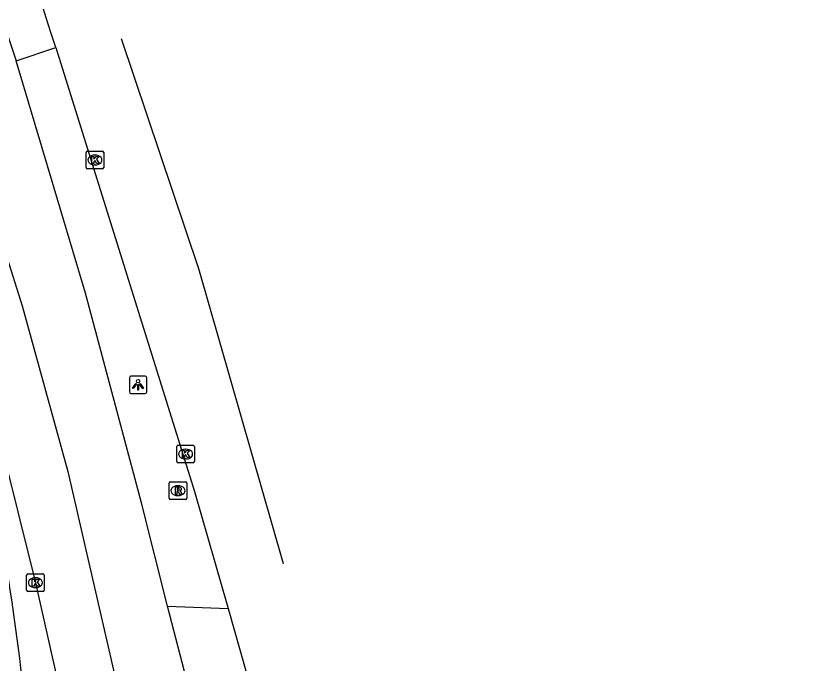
# Model space of a CAD drawing. Extents: x 161772 to 163123, y 383092 to 383917.
# Drawn here: x 163073.51 to 163119.54, y 383783.36 to 383820.28 of the extents above; entities that cross this region are included whole.
import ezdxf

# ---------------------------------------------------------------- set-up
doc = ezdxf.new("R2010")
doc.units = 0
for name, color, linetype in [('IMGEO_Berm_groen', 7, 'Continuous'), ('IMGEO_Berm_open', 7, 'Continuous'), ('IMGEO_Kolk', 7, 'Continuous'), ('IMGEO_Lichtpunt', 7, 'Continuous'), ('IMGEO_Rijbaan_lokaal_gesloten', 7, 'Continuous'), ('IMGEO_Rijbaan_regionaal_gesloten', 7, 'Continuous'), ('IMGEO_Rioolput', 7, 'Continuous')]:
    doc.layers.add(name, color=color, linetype=linetype)

msp = doc.modelspace()

# ---------------------------------------------------------------- linework, layer by layer
at = {"layer": 'IMGEO_Berm_groen'}
msp.add_lwpolyline([(163082.151, 383786.647), (163085.61, 383786.508)], dxfattribs=at)
at = {"layer": 'IMGEO_Berm_open'}
msp.add_lwpolyline([(163073.521, 383817.74), (163075.77, 383818.502)], dxfattribs=at)
at = {"layer": 'IMGEO_Kolk'}
for p, q in [((163077.505, 383811.655), (163077.505, 383812.507)), ((163077.58, 383812.581), (163078.432, 383812.581)), ((163077.993, 383812.361), (163078.018, 383812.361)), ((163078.506, 383812.507), (163078.506, 383811.655)), ((163078.016, 383811.801), (163077.991, 383811.801)), ((163078.432, 383811.581), (163077.58, 383811.581)), ((163082.678, 383794.89), (163082.678, 383795.742)), ((163082.753, 383795.816), (163083.605, 383795.816)), ((163083.166, 383795.596), (163083.191, 383795.596)), ((163083.679, 383795.742), (163083.679, 383794.89)), ((163083.605, 383794.816), (163082.753, 383794.816)), ((163083.189, 383795.036), (163083.164, 383795.036)), ((163074.111, 383787.557), (163074.111, 383788.409)), ((163074.186, 383788.483), (163075.038, 383788.483)), ((163074.599, 383788.263), (163074.624, 383788.263)), ((163075.112, 383788.409), (163075.112, 383787.557)), ((163075.038, 383787.483), (163074.186, 383787.483)), ((163074.622, 383787.703), (163074.597, 383787.703))]:
    msp.add_line(p, q, dxfattribs=at)
for points in [[(163077.505, 383811.655), (163077.505, 383812.507)], [(163077.58, 383812.581), (163078.432, 383812.581)], [(163077.826, 383812.281), (163077.949, 383812.281), (163077.949, 383812.13), (163078.079, 383812.281), (163078.243, 383812.281), (163078.097, 383812.13), (163078.25, 383811.881), (163078.098, 383811.881), (163078.013, 383812.045), (163077.949, 383811.978), (163077.949, 383811.881), (163077.826, 383811.881), (163077.826, 383812.281)], [(163078.506, 383812.507), (163078.506, 383811.655)], [(163078.432, 383811.581), (163077.58, 383811.581)], [(163082.678, 383794.89), (163082.678, 383795.742)], [(163082.753, 383795.816), (163083.605, 383795.816)], [(163083.679, 383795.742), (163083.679, 383794.89)], [(163082.999, 383795.516), (163083.122, 383795.516), (163083.122, 383795.365), (163083.252, 383795.516), (163083.416, 383795.516), (163083.27, 383795.365), (163083.423, 383795.116), (163083.271, 383795.116), (163083.186, 383795.28), (163083.122, 383795.213), (163083.122, 383795.116), (163082.999, 383795.116), (163082.999, 383795.516)], [(163083.605, 383794.816), (163082.753, 383794.816)], [(163074.111, 383787.557), (163074.111, 383788.409)], [(163074.186, 383788.483), (163075.038, 383788.483)], [(163075.112, 383788.409), (163075.112, 383787.557)], [(163074.432, 383788.183), (163074.555, 383788.183), (163074.555, 383788.032), (163074.685, 383788.183), (163074.849, 383788.183), (163074.703, 383788.032), (163074.856, 383787.783), (163074.704, 383787.783), (163074.619, 383787.947), (163074.555, 383787.88), (163074.555, 383787.783), (163074.432, 383787.783), (163074.432, 383788.183)], [(163075.038, 383787.483), (163074.186, 383787.483)]]:
    msp.add_lwpolyline(points, dxfattribs=at)
for centre, start, end in [((163077.582, 383812.505), 91.552, 178.448), ((163077.582, 383812.505), 91.552, 178.448), ((163078.43, 383812.505), 1.552, 88.448), ((163078.43, 383812.505), 1.552, 88.448), ((163077.582, 383811.657), 181.552, 268.448), ((163077.582, 383811.657), 181.552, 268.448), ((163078.43, 383811.657), 271.552, 358.448), ((163078.43, 383811.657), 271.552, 358.448), ((163082.755, 383795.74), 91.552, 178.448), ((163082.755, 383795.74), 91.552, 178.448), ((163083.603, 383795.74), 1.552, 88.448), ((163083.603, 383795.74), 1.552, 88.448), ((163082.755, 383794.892), 181.552, 268.448), ((163082.755, 383794.892), 181.552, 268.448), ((163083.603, 383794.892), 271.552, 358.448), ((163083.603, 383794.892), 271.552, 358.448), ((163074.188, 383788.407), 91.552, 178.448), ((163074.188, 383788.407), 91.552, 178.448), ((163075.036, 383788.407), 1.552, 88.448), ((163075.036, 383788.407), 1.552, 88.448), ((163074.188, 383787.559), 181.552, 268.448), ((163074.188, 383787.559), 181.552, 268.448), ((163075.036, 383787.559), 271.552, 358.448), ((163075.036, 383787.559), 271.552, 358.448)]:
    msp.add_arc(centre, 0.0765, start, end, dxfattribs=at)
for centre, major_axis, ratio, start_param, end_param in [((163077.992, 383812.081), (-0.387, 0.002), 0.722429, 4.712389, 7.853982), ((163078.017, 383812.081), (-0.39, 0.002), 0.717154, 1.570796, 4.712389), ((163083.165, 383795.316), (-0.387, 0.002), 0.722429, 4.712389, 7.853982), ((163083.19, 383795.316), (-0.39, 0.002), 0.717154, 1.570796, 4.712389), ((163074.598, 383787.983), (-0.387, 0.002), 0.722429, 4.712389, 7.853982), ((163074.623, 383787.983), (-0.39, 0.002), 0.717154, 1.570796, 4.712389)]:
    msp.add_ellipse(centre, major_axis=major_axis, ratio=ratio, start_param=start_param, end_param=end_param, dxfattribs=at)
at = {"layer": 'IMGEO_Lichtpunt'}
for p, q in [((163080.873, 383799.767), (163080.065, 383799.767)), ((163080.873, 383799.767), (163080.065, 383799.767)), ((163079.971, 383799.672), (163079.971, 383798.865)), ((163079.971, 383799.672), (163079.971, 383798.865)), ((163080.967, 383798.865), (163080.967, 383799.672)), ((163080.967, 383798.865), (163080.967, 383799.672)), ((163080.065, 383798.771), (163080.873, 383798.771)), ((163080.065, 383798.771), (163080.873, 383798.771))]:
    msp.add_line(p, q, dxfattribs=at)
for points in [[(163080.345, 383799.336), (163080.384, 383799.308), (163080.196, 383799.046), (163080.158, 383799.073), (163080.345, 383799.336)], [(163080.447, 383799.288), (163080.494, 383799.288), (163080.494, 383798.966), (163080.447, 383798.966), (163080.447, 383799.288)], [(163080.557, 383799.308), (163080.595, 383799.335), (163080.782, 383799.073), (163080.743, 383799.045), (163080.557, 383799.308)]]:
    msp.add_lwpolyline(points, dxfattribs=at)
msp.add_circle((163080.47, 383799.47), 0.0994, dxfattribs=at)
for centre, start, end in [((163080.065, 383799.672), 90, 180), ((163080.065, 383799.672), 90, 180), ((163080.873, 383799.672), 0, 90), ((163080.873, 383799.672), 0, 90), ((163080.065, 383798.865), 180, 270), ((163080.065, 383798.865), 180, 270), ((163080.873, 383798.865), 270, 0), ((163080.873, 383798.865), 270, 360)]:
    msp.add_arc(centre, 0.0946, start, end, dxfattribs=at)
at = {"layer": 'IMGEO_Rijbaan_lokaal_gesloten'}
msp.add_arc((162959.434, 383769.725), 115.133, 4.16875, 13.09206, dxfattribs=at)
at = {"layer": 'IMGEO_Rijbaan_regionaal_gesloten'}
for points in [[(163034.642, 383909.366), (163036.068, 383906.193), (163039.277, 383898.648), (163050.7, 383871.257), (163056.906, 383854.555), (163065.468, 383830.358), (163073.852, 383803.761), (163076.462, 383794.331), (163079.886, 383779.448), (163086.428, 383749.788), (163092.524, 383720.917), (163099.604, 383690.323), (163103.558, 383672.69), (163107.513, 383652.796), (163108.607, 383648.077)], [(163069.504, 383829.783), (163073.521, 383817.74)], [(163088.772, 383789.05), (163088.769, 383789.061), (163083.94, 383805.876), (163079.516, 383819)], [(163075.77, 383818.502), (163083.679, 383793.176), (163085.61, 383786.508)], [(163082.151, 383786.647), (163080.678, 383792.464), (163077.47, 383804.493), (163073.521, 383817.74)], [(163072.574, 383796.064), (163074.614, 383787.983), (163077.412, 383775.56)], [(163083.229, 383782.478), (163082.151, 383786.647)], [(163085.61, 383786.508), (163088.74, 383775.444), (163092.074, 383763.024), (163095.435, 383749.956), (163101.222, 383725.564), (163103.423, 383715.514), (163108.045, 383694.435), (163119.538, 383641.671)]]:
    msp.add_lwpolyline(points, dxfattribs=at)
msp.add_arc((162261.185, 383558.572), 855.051, 17.697621, 21.506678, dxfattribs=at)
at = {"layer": 'IMGEO_Rioolput'}
for p, q in [((163082.32, 383793.728), (163083.172, 383793.728)), ((163082.245, 383792.802), (163082.245, 383793.654)), ((163082.733, 383793.508), (163082.758, 383793.508)), ((163083.246, 383793.654), (163083.246, 383792.802)), ((163082.756, 383792.948), (163082.731, 383792.948)), ((163083.172, 383792.728), (163082.32, 383792.728))]:
    msp.add_line(p, q, dxfattribs=at)
for points in [[(163082.32, 383793.728), (163083.172, 383793.728)], [(163082.245, 383792.802), (163082.245, 383793.654)], [(163082.834, 383793.426), (163082.582, 383793.428), (163082.582, 383793.028)], [(163082.76, 383793.347), (163082.706, 383793.347), (163082.706, 383793.266)], [(163082.706, 383793.266), (163082.758, 383793.266)], [(163083.246, 383793.654), (163083.246, 383792.802)], [(163082.582, 383793.028), (163082.706, 383793.028), (163082.706, 383793.19), (163082.717, 383793.19)], [(163082.764, 383793.161), (163082.835, 383793.028), (163082.975, 383793.028), (163082.91, 383793.154)], [(163083.172, 383792.728), (163082.32, 383792.728)]]:
    msp.add_lwpolyline(points, dxfattribs=at)
for centre, radius, start, end in [((163082.322, 383793.652), 0.0765, 91.552, 178.448), ((163082.322, 383793.652), 0.0765, 91.552, 178.448), ((163083.17, 383793.652), 0.0765, 1.552, 88.448), ((163083.17, 383793.652), 0.0765, 1.552, 88.448), ((163082.742, 383793.455), 0.19, 274.7715, 282.9687), ((163082.766, 383793.251), 0.0964, 77.0061, 93.1865), ((163082.78, 383793.308), 0.0378, 276.6634, 79.6772), ((163082.833, 383793.316), 0.109, 350.3612, 89.416), ((163082.831, 383793.316), 0.112, 277.5842, 350.9817), ((163082.322, 383792.804), 0.0765, 181.552, 268.448), ((163082.322, 383792.804), 0.0765, 181.552, 268.448), ((163082.716, 383793.137), 0.0533, 26.0293, 88.6989), ((163082.815, 383793.101), 0.108, 29.5134, 73.7905), ((163083.17, 383792.804), 0.0765, 271.552, 358.448), ((163083.17, 383792.804), 0.0765, 271.552, 358.448)]:
    msp.add_arc(centre, radius, start, end, dxfattribs=at)
for centre, major_axis, ratio, start_param, end_param in [((163082.732, 383793.228), (-0.387, 0.002), 0.722429, 4.712389, 7.853982), ((163082.757, 383793.228), (-0.39, 0.002), 0.717154, 1.570796, 4.712389)]:
    msp.add_ellipse(centre, major_axis=major_axis, ratio=ratio, start_param=start_param, end_param=end_param, dxfattribs=at)

doc.saveas('drawing.dxf')
